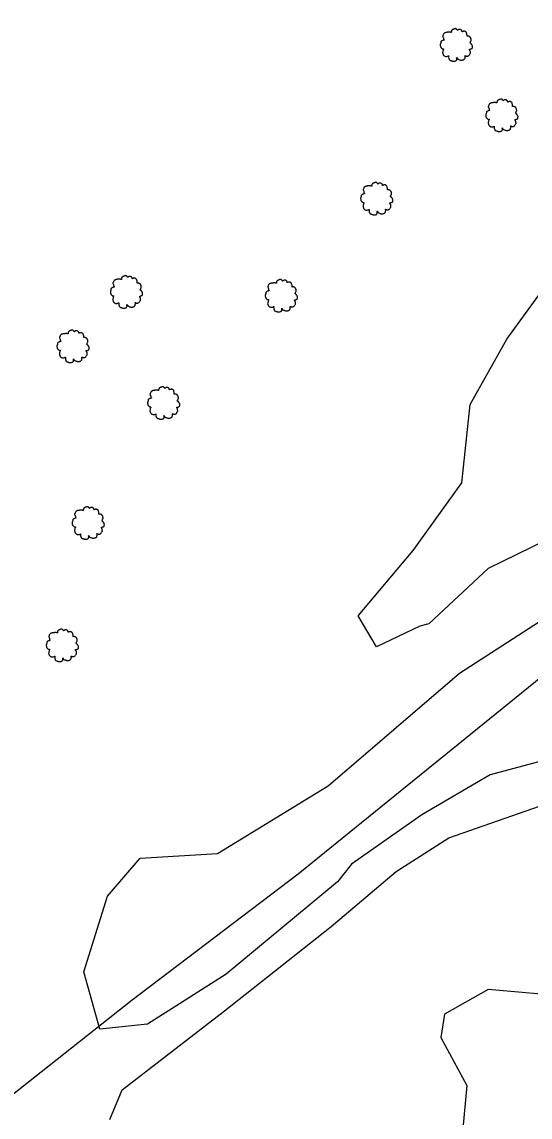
# Model space of a CAD drawing. Extents: x 1901471 to 1963503, y 756461 to 799997.
# Drawn here: x 1928290.3 to 1928402.5, y 772625.4 to 772867.2 of the extents above; entities that cross this region are included whole.
import ezdxf

# ---------------------------------------------------------------- set-up
doc = ezdxf.new("R2010")
doc.units = 0
for name, color, linetype in [('RD_EX_Fence_Other', 7, 'Continuous'), ('RD_EX_VEG', 7, 'Continuous'), ('RD_HC_Cl', 7, 'Continuous')]:
    doc.layers.add(name, color=color, linetype=linetype)

# ---------------------------------------------------------------- blocks, each defined once
blk = doc.blocks.new('T2')
at = {"layer": 'RD_EX_VEG'}
for points in [[(0.05, 7.21), (-0.25, 7.24), (-0.57, 7.14), (-0.82, 7.04), (-1.05, 6.96), (-1.27, 6.86), (-1.57, 6.69), (-1.8, 6.49), (-1.92, 6.24), (-1.97, 6.01), (-2.02, 5.74), (-2.02, 5.56), (-2.15, 5.54), (-2.3, 5.56), (-2.55, 5.64), (-2.8, 5.64), (-3.05, 5.64), (-3.4, 5.61), (-3.75, 5.61), (-4.02, 5.56), (-4.35, 5.51), (-4.72, 5.39), (-5.07, 5.26), (-5.37, 5.01), (-5.62, 4.54), (-5.75, 4.19), (-5.9, 3.94), (-5.75, 3.49), (-5.57, 3.14), (-5.55, 2.94), (-5.47, 2.52), (-5.37, 2.29), (-5.25, 2.09), (-5.32, 2.07), (-5.7, 2.02), (-6, 1.92), (-6.42, 1.69), (-6.64, 1.47), (-6.74, 1.14), (-6.77, 0.79), (-6.87, 0.59), (-6.94, 0.32), (-6.97, 0.24), (-7.02, -0.08), (-6.92, -0.53), (-6.89, -0.88), (-6.77, -1.11), (-6.62, -1.28), (-6.44, -1.53), (-6.05, -1.76), (-5.72, -1.86), (-5.52, -1.88), (-5.7, -2.38), (-5.75, -2.73), (-5.87, -3.13), (-5.87, -3.21), (-5.92, -3.68), (-5.77, -4.01), (-5.7, -4.38), (-5.52, -4.61), (-5.25, -4.91), (-4.92, -5.13), (-4.42, -5.26), (-4.02, -5.23), (-3.45, -5.06), (-3.2, -4.98), (-3.22, -5.16), (-3.2, -5.53), (-3.2, -5.96), (-3.05, -6.28), (-2.95, -6.56), (-2.8, -6.81), (-2.47, -7.03), (-2.07, -7.11), (-1.65, -7.26), (-1.2, -7.33), (-0.7, -7.36), (-0.1, -7.21), (0.18, -7.08), (0.28, -6.91), (0.48, -6.53), (0.43, -6.31), (0.45, -5.71), (0.55, -5.88), (0.73, -6.23), (1.23, -6.53), (1.63, -6.71), (2.1, -6.86), (2.4, -6.93), (2.88, -6.86), (3.25, -6.78), (3.63, -6.66), (3.93, -6.38), (4.1, -6.11), (4.15, -5.83), (4.23, -5.46), (4.28, -5.28)], [(4.28, -5.28), (4.2, -5.11), (4.15, -4.86), (4.23, -4.88), (4.4, -4.93), (4.68, -5.06), (4.9, -5.13), (5.23, -5.11), (5.5, -5.01), (5.95, -4.73), (6.22, -4.26), (6.5, -3.86), (6.57, -3.53), (6.52, -3.31), (6.5, -2.81), (6.3, -2.56), (6.25, -2.43), (6.15, -2.03), (6.22, -1.98), (6.5, -1.93), (6.87, -1.81), (7.15, -1.68), (7.37, -1.51), (7.45, -1.28), (7.42, -0.88), (7.47, -0.48), (7.4, -0.33), (7.3, -0.18), (7.22, 0.02), (7.07, 0.17), (6.97, 0.32), (6.87, 0.42), (6.75, 0.57), (6.57, 0.69), (6.42, 0.74), (6.37, 0.89), (6.52, 1.09), (6.57, 1.19), (6.6, 1.42), (6.82, 1.77), (6.87, 2.17), (6.82, 2.59), (6.77, 2.87), (6.62, 3.14), (6.42, 3.39), (6.3, 3.56), (6.12, 3.69), (5.8, 3.81), (5.55, 3.86), (5.2, 3.86), (5, 3.91), (5.03, 3.96), (5.03, 4.11), (5.03, 4.39), (4.95, 4.84), (4.8, 5.34), (4.8, 5.36), (4.7, 5.61), (4.48, 5.81), (4.3, 5.91), (4.1, 6.04), (3.85, 6.06), (3.55, 6.06), (3.28, 6.01), (3.08, 5.91), (2.9, 5.79), (2.83, 5.94), (2.73, 6.24), (2.68, 6.39), (2.53, 6.56), (2.3, 6.76), (1.85, 6.89), (1.23, 6.81), (0.93, 6.61), (0.78, 6.44), (0.73, 6.56), (0.53, 6.76), (0.43, 6.94), (0.25, 7.06), (0.1, 7.16), (0, 7.21)]]:
    blk.add_spline(points, degree=3, dxfattribs=at)

msp = doc.modelspace()

# ---------------------------------------------------------------- linework, layer by layer
at = {"layer": 'RD_EX_Fence_Other'}
msp.add_lwpolyline([(1927906.61, 772393.18), (1928159.93, 772541.58), (1928219.75, 772576.48), (1928251.5, 772601.38), (1928314.61, 772651.25), (1928351.24, 772679.06), (1928413.34, 772729.46), (1928460.06, 772765.94), (1928488.45, 772776), (1928523.66, 772788.18), (1928565.55, 772802.07), (1928571.12, 772804.27), (1928575.26, 772806.77), (1928582.3, 772812.26), (1928605.63, 772832.65), (1928627.01, 772852.43), (1928645.03, 772869.57)], dxfattribs=at)
at = {"layer": 'RD_EX_VEG'}
msp.add_lwpolyline([(1928378.1, 772733.76), (1928368.57, 772729.22), (1928364.55, 772736.08), (1928376.69, 772750.49), (1928387.41, 772765.44), (1928389.26, 772782.75), (1928397.3, 772797.18), (1928404.96, 772807.69), (1928425.11, 772810.59), (1928438.79, 772807.57), (1928444.07, 772799.09), (1928446.86, 772791.34), (1928444.04, 772785.41), (1928428.71, 772769.38), (1928406.05, 772752.82), (1928393.25, 772746.55), (1928380.12, 772734.29)], close=True, dxfattribs=at)
for points in [[(1928408.21, 772704.88), (1928393.62, 772700.92), (1928378.55, 772692.09), (1928363.03, 772681.23), (1928359.94, 772677.35), (1928335.39, 772656.92), (1928318, 772645.89), (1928307.52, 772644.79), (1928303.97, 772657.41), (1928309.21, 772674.14), (1928316.43, 772682.52), (1928333.49, 772683.6), (1928357.9, 772698.53), (1928386.86, 772723.44), (1928411.64, 772739.41)], [(1928309.72, 772624.81), (1928312.46, 772631.41), (1928334.98, 772648.85), (1928358.59, 772667.45), (1928372.9, 772679.63), (1928384.56, 772687.06), (1928413.81, 772697.25)], [(1928411.51, 772651.91), (1928393.21, 772653.56), (1928383.57, 772648.07), (1928382.73, 772642.92), (1928388.53, 772632.34), (1928387.6, 772622.86)]]:
    msp.add_lwpolyline(points, dxfattribs=at)
at = {"layer": 'RD_HC_Cl'}
for centre, radius, start, end in [((1933934.02, 762479.74), 11482.38, 112.01316, 122.84589), ((1933920.67, 762509.14), 11420.5, 112.014247, 122.846378), ((1933910.03, 762523.4), 11373.86, 112.013249, 123.541888)]:
    msp.add_arc(centre, radius, start, end, dxfattribs=at)

# ---------------------------------------------------------------- block references
at = {"layer": 'RD_EX_VEG', "xscale": 0.4921259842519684, "yscale": 0.4921259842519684}
for p in [(1928386.07, 772862.2), (1928396.13, 772846.66), (1928368.51, 772828.26), (1928313.27, 772807.65), (1928347.45, 772806.82), (1928301.47, 772795.63), (1928321.46, 772783.12), (1928304.82, 772756.62), (1928299.11, 772729.59)]:
    msp.add_blockref('T2', p, dxfattribs=at)

doc.saveas('drawing.dxf')
